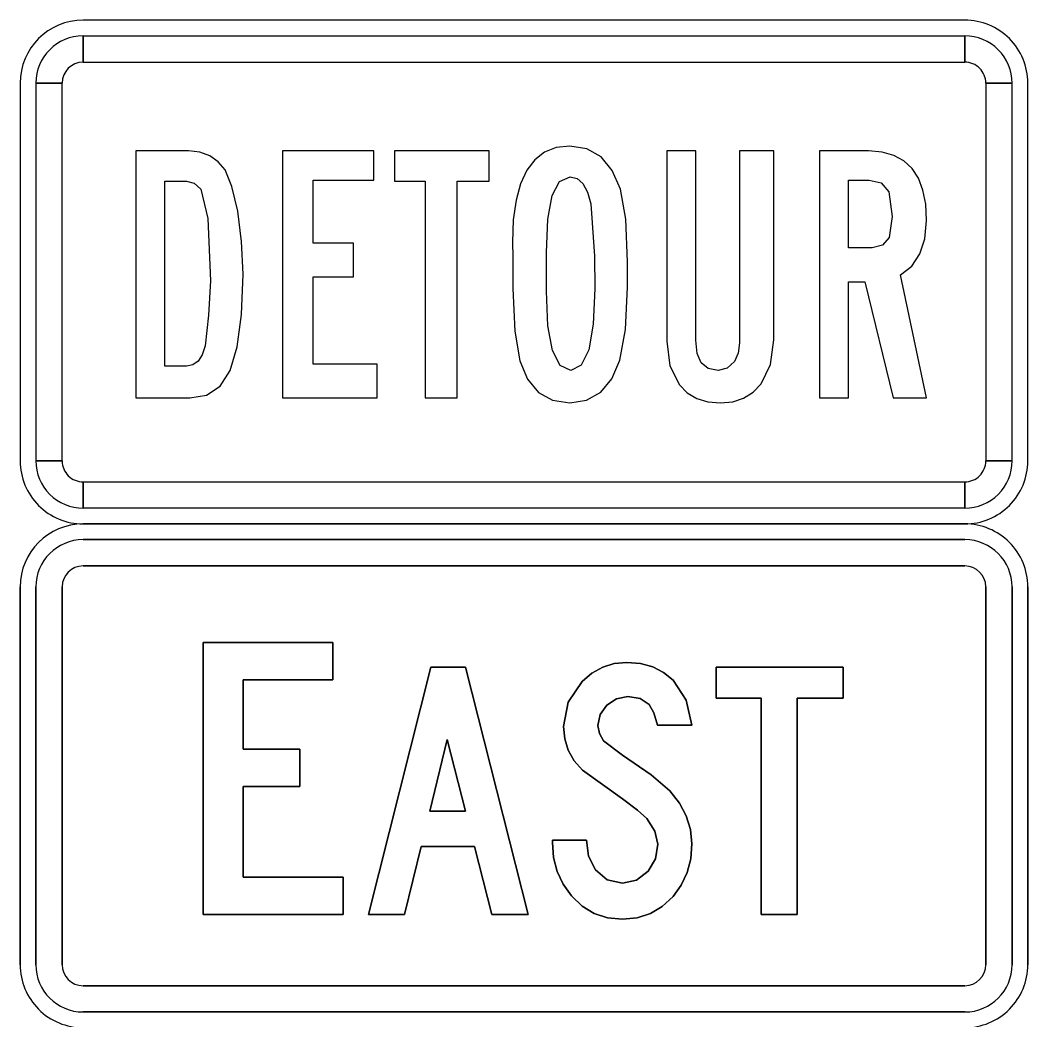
# Model space of a CAD drawing. Extents: x 10133 to 81668, y 5524 to 11018.
# Drawn here: x 28289.9 to 28389.9, y 9540.6 to 9639.8 of the extents above; entities that cross this region are included whole.
import ezdxf

# ---------------------------------------------------------------- set-up
doc = ezdxf.new("R2010")
doc.units = 0
doc.layers.add('DisPlatData', color=7, linetype='Continuous')
doc.layers.add('DisPropROW', color=7, linetype='Continuous')

msp = doc.modelspace()

# ---------------------------------------------------------------- linework, layer by layer
at = {"layer": 'DisPlatData'}
for p, q in [((28296.11, 9589.83), (28383.61, 9589.83)), ((28383.61, 9589.83), (28296.11, 9589.83)), ((28296.11, 9589.83), (28296.11, 9589.83)), ((28296.11, 9589.83), (28296.11, 9589.83)), ((28296.11, 9589.83), (28383.61, 9589.83)), ((28383.61, 9589.83), (28296.11, 9589.83)), ((28383.61, 9589.83), (28383.61, 9589.83)), ((28383.61, 9589.83), (28383.61, 9589.83)), ((28383.61, 9588.27), (28296.11, 9588.27)), ((28296.11, 9588.27), (28296.11, 9588.27)), ((28296.11, 9588.27), (28383.61, 9588.27)), ((28296.11, 9585.66), (28296.11, 9585.66)), ((28296.11, 9585.66), (28383.61, 9585.66)), ((28383.61, 9585.66), (28296.11, 9585.66)), ((28289.86, 9583.58), (28289.86, 9583.58)), ((28289.86, 9546.08), (28289.86, 9583.58)), ((28289.86, 9583.58), (28289.86, 9583.58)), ((28289.86, 9583.58), (28289.86, 9546.08)), ((28289.86, 9546.08), (28289.86, 9583.58)), ((28289.86, 9583.58), (28289.86, 9546.08)), ((28291.43, 9583.58), (28291.43, 9583.58)), ((28291.43, 9583.58), (28291.43, 9546.08)), ((28291.43, 9546.08), (28291.43, 9583.58)), ((28294.03, 9546.08), (28294.03, 9583.58)), ((28294.03, 9583.58), (28294.03, 9583.58)), ((28294.03, 9583.58), (28294.03, 9546.08)), ((28385.7, 9583.58), (28385.7, 9546.08)), ((28385.7, 9546.08), (28385.7, 9583.58)), ((28388.3, 9546.08), (28388.3, 9583.58)), ((28388.3, 9583.58), (28388.3, 9546.08)), ((28389.86, 9583.58), (28389.86, 9583.58)), ((28389.86, 9583.58), (28389.86, 9546.08)), ((28389.86, 9546.08), (28389.86, 9583.58)), ((28389.86, 9583.58), (28389.86, 9583.58)), ((28389.86, 9583.58), (28389.86, 9546.08)), ((28389.86, 9546.08), (28389.86, 9583.58)), ((28289.86, 9546.08), (28289.86, 9546.08)), ((28289.86, 9546.08), (28289.86, 9546.08)), ((28389.86, 9546.08), (28389.86, 9546.08)), ((28389.86, 9546.08), (28389.86, 9546.08)), ((28383.61, 9543.99), (28296.11, 9543.99)), ((28296.11, 9543.99), (28383.61, 9543.99)), ((28383.61, 9543.99), (28383.61, 9543.99)), ((28296.11, 9541.39), (28383.61, 9541.39)), ((28383.61, 9541.39), (28296.11, 9541.39)), ((28383.61, 9541.39), (28383.61, 9541.39))]:
    msp.add_line(p, q, dxfattribs=at)
for points in [[(28321.91, 9554.78), (28311.98, 9554.78), (28311.98, 9563.77), (28317.62, 9563.77), (28317.62, 9567.47), (28311.98, 9567.47), (28311.98, 9574.34), (28320.88, 9574.34), (28320.88, 9578.05), (28308.04, 9578.05), (28308.04, 9551.08), (28321.91, 9551.08), (28321.91, 9554.78)], [(28321.91, 9551.08), (28308.04, 9551.08), (28308.04, 9578.05), (28320.88, 9578.05), (28320.88, 9574.34), (28311.98, 9574.34), (28311.98, 9567.47), (28317.62, 9567.47), (28317.62, 9563.77), (28311.98, 9563.77), (28311.98, 9554.78), (28321.91, 9554.78), (28321.91, 9551.08)], [(28342.68, 9558.44), (28342.68, 9558.22), (28342.79, 9556.73), (28343.14, 9555.34), (28343.74, 9554.07), (28344.58, 9552.92), (28345.64, 9551.9), (28346.84, 9551.18), (28348.16, 9550.74), (28349.63, 9550.6), (28351.09, 9550.73), (28352.42, 9551.16), (28353.59, 9551.86), (28354.65, 9552.85), (28355.47, 9553.98), (28356.05, 9555.24), (28356.41, 9556.6), (28356.52, 9558.08), (28356.38, 9559.5), (28355.97, 9560.86), (28355.28, 9562.13), (28354.32, 9563.34), (28352.47, 9564.94), (28349.63, 9566.89), (28347.74, 9568.3), (28347.34, 9569.02), (28347.2, 9569.83), (28347.42, 9570.93), (28348.08, 9571.85), (28349.04, 9572.48), (28350.17, 9572.69), (28351.38, 9572.49), (28352.27, 9571.9), (28352.75, 9571.07), (28353.12, 9569.84), (28356.52, 9569.84), (28355.97, 9572.34), (28354.67, 9574.31), (28353.72, 9575.08), (28352.64, 9575.63), (28351.42, 9575.97), (28350.07, 9576.08), (28348.82, 9575.96), (28347.67, 9575.6), (28346.61, 9575.01), (28345.65, 9574.18), (28344.25, 9572.13), (28343.79, 9569.74), (28343.91, 9568.5), (28344.26, 9567.38), (28344.84, 9566.33), (28345.67, 9565.39), (28349.65, 9562.54), (28351.13, 9561.41), (28352.05, 9560.58), (28352.86, 9559.35), (28353.14, 9558.05), (28352.9, 9556.6), (28352.2, 9555.37), (28351.04, 9554.47), (28349.63, 9554.16), (28348.12, 9554.5), (28346.95, 9555.5), (28346.27, 9556.84), (28346.07, 9558.44), (28342.68, 9558.44)], [(28346.07, 9558.44), (28346.27, 9556.84), (28346.95, 9555.5), (28348.12, 9554.5), (28349.63, 9554.16), (28351.04, 9554.47), (28352.2, 9555.37), (28352.9, 9556.6), (28353.14, 9558.05), (28352.86, 9559.35), (28352.05, 9560.58), (28351.13, 9561.41), (28349.65, 9562.54), (28345.67, 9565.39), (28344.84, 9566.33), (28344.26, 9567.38), (28343.91, 9568.5), (28343.79, 9569.74), (28344.25, 9572.13), (28345.65, 9574.18), (28346.61, 9575.01), (28347.67, 9575.6), (28348.82, 9575.96), (28350.07, 9576.08), (28351.42, 9575.97), (28352.64, 9575.63), (28353.72, 9575.08), (28354.67, 9574.31), (28355.97, 9572.34), (28356.52, 9569.84), (28353.12, 9569.84), (28352.75, 9571.07), (28352.27, 9571.9), (28351.38, 9572.49), (28350.17, 9572.69), (28349.04, 9572.48), (28348.08, 9571.85), (28347.42, 9570.93), (28347.2, 9569.83), (28347.34, 9569.02), (28347.74, 9568.3), (28349.63, 9566.89), (28352.47, 9564.94), (28354.32, 9563.34), (28355.28, 9562.13), (28355.97, 9560.86), (28356.38, 9559.5), (28356.52, 9558.08), (28356.41, 9556.6), (28356.05, 9555.24), (28355.47, 9553.98), (28354.65, 9552.85), (28353.59, 9551.86), (28352.42, 9551.16), (28351.09, 9550.73), (28349.63, 9550.6), (28348.16, 9550.74), (28346.84, 9551.18), (28345.64, 9551.9), (28344.58, 9552.92), (28343.74, 9554.07), (28343.14, 9555.34), (28342.79, 9556.73), (28342.68, 9558.22), (28342.68, 9558.44), (28346.07, 9558.44)], [(28324.43, 9551.08), (28327.99, 9551.08), (28329.65, 9557.83), (28334.94, 9557.83), (28336.68, 9551.08), (28340.26, 9551.08), (28334.07, 9575.6), (28330.61, 9575.6), (28324.43, 9551.08)], [(28330.61, 9575.6), (28334.07, 9575.6), (28340.26, 9551.08), (28336.68, 9551.08), (28334.94, 9557.83), (28329.65, 9557.83), (28327.99, 9551.08), (28324.43, 9551.08), (28330.61, 9575.6)], [(28363.41, 9551.08), (28366.97, 9551.08), (28366.97, 9572.52), (28371.54, 9572.52), (28371.54, 9575.6), (28358.93, 9575.6), (28358.93, 9572.52), (28363.41, 9572.52), (28363.41, 9551.08)], [(28363.41, 9572.52), (28358.93, 9572.52), (28358.93, 9575.6), (28371.54, 9575.6), (28371.54, 9572.52), (28366.97, 9572.52), (28366.97, 9551.08), (28363.41, 9551.08), (28363.41, 9572.52)], [(28330.51, 9561.32), (28332.24, 9568.44), (28334.07, 9561.32), (28330.51, 9561.32)], [(28334.07, 9561.32), (28332.24, 9568.44), (28330.51, 9561.32), (28334.07, 9561.32)]]:
    msp.add_lwpolyline(points, dxfattribs=at)
for centre, radius, start, end in [((28296.11, 9583.58), 6.25, 90.0002, 179.9998), ((28296.11, 9583.58), 6.25, 90.0002, 179.9998), ((28296.11, 9583.58), 6.25, 90.0002, 179.9998), ((28296.11, 9583.58), 6.25, 90.0002, 179.9998), ((28383.61, 9583.58), 6.25, 0, 90.0002), ((28383.61, 9583.58), 6.25, 0, 90.0002), ((28383.61, 9583.58), 6.25, 0, 90.0002), ((28383.61, 9583.58), 6.25, 0, 90.0002), ((28296.11, 9583.58), 4.69, 90.0002, 179.9998), ((28296.11, 9583.58), 4.69, 90.0002, 179.9998), ((28383.61, 9583.58), 4.69, 0, 90), ((28383.61, 9583.58), 4.69, 0, 90), ((28296.11, 9583.58), 2.08, 90.0002, 179.9998), ((28296.11, 9583.58), 2.08, 90.0002, 179.9998), ((28383.61, 9583.58), 2.08, 0, 90), ((28383.61, 9583.58), 2.08, 0, 90), ((28296.11, 9546.08), 6.25, 179.9998, 270.0001), ((28296.11, 9546.08), 6.25, 179.9998, 270.0001), ((28296.11, 9546.08), 6.25, 179.9998, 270.0001), ((28296.11, 9546.08), 6.25, 179.9998, 270.0001), ((28296.11, 9546.08), 4.69, 180, 270), ((28296.11, 9546.08), 4.69, 180, 270), ((28296.11, 9546.08), 2.08, 180, 270), ((28296.11, 9546.08), 2.08, 180, 270), ((28383.61, 9546.08), 6.25, 270.0001, 0.0003), ((28383.61, 9546.08), 6.25, 270.0001, 0.0003), ((28383.61, 9546.08), 6.25, 270.0001, 0.0003), ((28383.61, 9546.08), 4.69, 270.0001, 0), ((28383.61, 9546.08), 2.08, 270.0001, 0), ((28383.61, 9546.08), 6.25, 270.0001, 0.0003), ((28383.61, 9546.08), 4.69, 270.0001, 0), ((28383.61, 9546.08), 2.08, 270.0001, 0)]:
    msp.add_arc(centre, radius, start, end, dxfattribs=at)
at = {"layer": 'DisPropROW'}
for p, q in [((28383.61, 9639.83), (28296.11, 9639.83)), ((28296.11, 9635.66), (28296.11, 9638.24)), ((28383.61, 9638.24), (28383.61, 9635.66)), ((28289.86, 9633.58), (28289.86, 9596.08)), ((28291.42, 9633.58), (28294.03, 9633.58)), ((28385.7, 9633.58), (28388.3, 9633.58)), ((28389.86, 9596.08), (28389.86, 9633.58)), ((28294.03, 9596.08), (28291.42, 9596.08)), ((28388.3, 9596.08), (28385.7, 9596.08)), ((28296.11, 9591.41), (28296.11, 9593.99)), ((28383.61, 9593.99), (28383.61, 9591.41)), ((28296.11, 9589.83), (28383.61, 9589.83))]:
    msp.add_line(p, q, dxfattribs=at)
for points in [[(28383.61, 9638.24), (28296.11, 9638.24), (28296.11, 9635.66), (28383.61, 9635.66), (28383.61, 9638.24)], [(28291.42, 9633.58), (28291.42, 9596.08), (28294.03, 9596.08), (28294.03, 9633.58), (28291.42, 9633.58)], [(28388.3, 9596.08), (28388.3, 9633.58), (28385.7, 9633.58), (28385.7, 9596.08), (28388.3, 9596.08)], [(28315.91, 9602.33), (28325.3, 9602.33), (28325.3, 9605.69), (28318.95, 9605.69), (28318.95, 9614.35), (28322.95, 9614.35), (28322.95, 9617.71), (28318.95, 9617.71), (28318.95, 9623.96), (28324.96, 9623.96), (28324.96, 9626.85), (28315.91, 9626.85)], [(28327.01, 9626.85), (28327.01, 9623.84), (28330.05, 9623.84), (28330.05, 9602.33), (28333.22, 9602.33), (28333.22, 9623.84), (28336.41, 9623.84), (28336.41, 9626.85)], [(28354.03, 9626.85), (28354.03, 9607.96), (28354.34, 9605.53), (28355.29, 9603.64), (28356.06, 9602.85), (28357, 9602.29), (28358.09, 9601.95), (28359.35, 9601.85), (28360.58, 9601.96), (28361.66, 9602.32), (28362.6, 9602.9), (28363.4, 9603.74), (28364.34, 9605.66), (28364.66, 9608.11), (28364.66, 9626.85), (28361.24, 9626.85), (28361.24, 9607.81), (28361.11, 9606.79), (28360.74, 9605.95), (28360.04, 9605.29), (28359.12, 9605.07), (28358.15, 9605.25), (28357.46, 9605.81), (28357.05, 9606.74), (28356.91, 9608.06), (28356.91, 9626.85)], [(28296.11, 9591.41), (28383.61, 9591.41), (28383.61, 9593.99), (28296.11, 9593.99), (28296.11, 9591.41)]]:
    msp.add_lwpolyline(points, close=True, dxfattribs=at)
for points in [[(28350.14, 9615.83), (28349.96, 9620.06), (28349.43, 9623.04), (28348.62, 9624.91), (28347.52, 9626.25), (28346.11, 9627.06), (28344.4, 9627.33), (28343.07, 9627.18), (28341.91, 9626.73), (28340.93, 9625.97), (28340.14, 9624.94), (28339.5, 9623.59), (28339.07, 9621.95), (28338.8, 9620.01), (28338.72, 9617.78), (28338.77, 9616.3), (28338.77, 9613.19), (28338.94, 9608.95), (28339.46, 9606.01), (28340.22, 9604.18), (28341.31, 9602.88), (28342.7, 9602.11), (28344.4, 9601.85), (28346.08, 9602.11), (28347.48, 9602.9), (28348.57, 9604.23), (28349.37, 9606.09), (28349.95, 9609.14), (28350.14, 9613.34), (28350.14, 9615.83)], [(28301.35, 9602.33), (28306.69, 9602.33), (28308.35, 9602.62), (28309.7, 9603.51), (28310.69, 9605.05), (28311.41, 9607.41), (28311.84, 9610.6), (28311.98, 9614.61), (28311.84, 9617.85), (28311.46, 9620.86), (28310.88, 9623.33), (28310.2, 9624.96), (28309.52, 9625.78), (28308.7, 9626.37), (28307.7, 9626.73), (28306.56, 9626.85), (28301.35, 9626.85), (28301.35, 9602.33)], [(28379.82, 9619.96), (28379.73, 9621.57), (28379.45, 9622.96), (28379.01, 9624.14), (28378.37, 9625.12), (28377.56, 9625.87), (28376.57, 9626.41), (28375.4, 9626.73), (28374.06, 9626.85), (28369.19, 9626.85), (28369.19, 9602.33), (28372.07, 9602.33), (28372.07, 9613.85), (28373.68, 9613.85), (28376.5, 9602.33), (28379.82, 9602.33), (28377.22, 9614.54), (28378.35, 9615.42), (28379.16, 9616.62), (28379.65, 9618.13), (28379.82, 9619.96)], [(28346.86, 9616.4), (28346.89, 9613.2), (28346.74, 9609.64), (28346.29, 9607.1), (28345.54, 9605.57), (28344.51, 9605.07), (28343.44, 9605.56), (28342.68, 9607.03), (28342.23, 9609.48), (28342.08, 9612.93), (28342.08, 9616.77), (28342.22, 9620.06), (28342.67, 9622.41), (28343.4, 9623.82), (28344.44, 9624.29), (28345.13, 9624.11), (28345.7, 9623.61), (28346.15, 9622.76), (28346.48, 9621.59), (28346.86, 9616.4)], [(28304.23, 9605.49), (28304.23, 9623.84), (28306.37, 9623.84), (28307.13, 9623.64), (28307.79, 9623.07), (28308.5, 9620.14), (28308.74, 9613.95), (28308.56, 9610.54), (28308.23, 9607.49), (28307.93, 9606.61), (28307.52, 9605.98), (28307, 9605.61), (28306.38, 9605.49), (28304.23, 9605.49)], [(28376.4, 9620.34), (28376.11, 9618.24), (28375.45, 9617.48), (28374.42, 9617.23), (28372.07, 9617.23), (28372.07, 9623.96), (28374.1, 9623.96), (28375.3, 9623.67), (28376.06, 9622.79), (28376.4, 9620.34)]]:
    msp.add_lwpolyline(points, dxfattribs=at)
for centre, radius, start, end in [((28296.11, 9633.58), 6.25, 90.0002, 179.9998), ((28383.61, 9633.58), 6.25, 0, 90.0002), ((28296.11, 9633.58), 4.69, 90.0002, 179.9998), ((28383.61, 9633.58), 4.69, 0, 90.0002), ((28296.11, 9633.58), 2.08, 90.0002, 179.9998), ((28383.61, 9633.58), 2.08, 0, 90.0002), ((28296.11, 9596.08), 6.25, 179.9998, 270.0001), ((28296.11, 9596.08), 4.69, 179.9998, 270.0001), ((28296.11, 9596.08), 2.08, 179.9998, 270.0001), ((28383.61, 9596.08), 6.25, 270.0001, 0.0003), ((28383.61, 9596.08), 4.69, 270.0001, 0.0003), ((28383.61, 9596.08), 2.08, 270.0001, 0.0003)]:
    msp.add_arc(centre, radius, start, end, dxfattribs=at)

doc.saveas('drawing.dxf')
